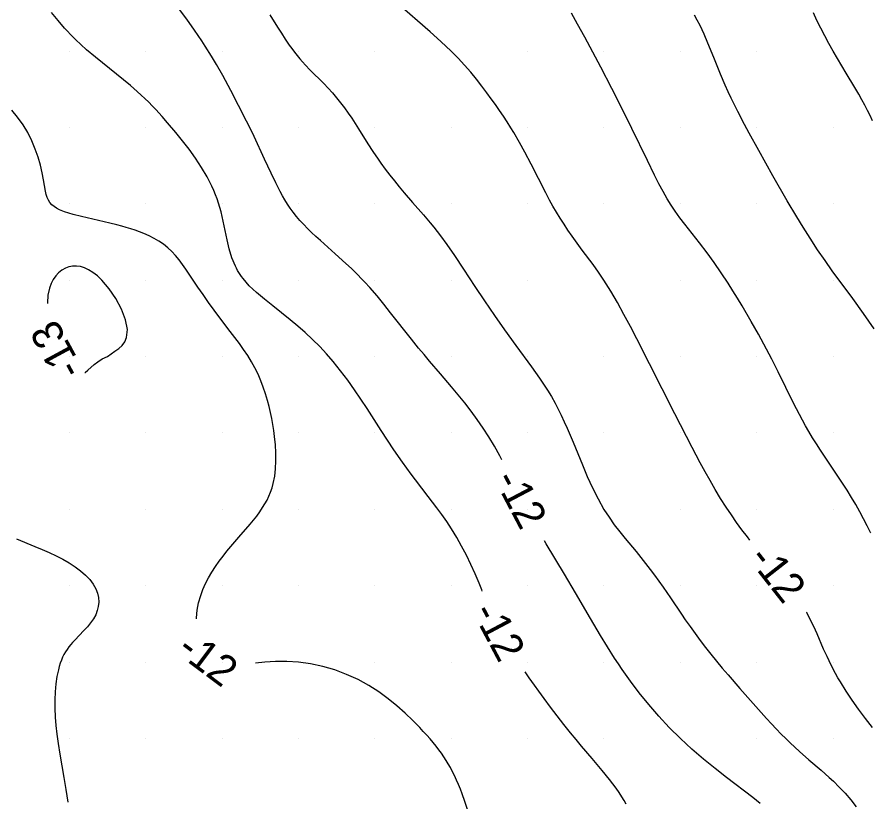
# Model space of a CAD drawing. Extents: x 2602990 to 2605851, y 618069 to 619180.
# Drawn here: x 2604351.6 to 2604407.5, y 618390.8 to 618442.2 of the extents above; entities that cross this region are included whole.
import ezdxf

# ---------------------------------------------------------------- set-up
doc = ezdxf.new("R2010")
doc.units = 0
for name, color, linetype in [('Default', 7, 'Continuous'), ('DTM Contours Major', 7, 'Continuous'), ('DTM Contours Major Text', 7, 'Continuous'), ('DTM Contours Minor', 7, 'Continuous'), ('DTM Contours Minor Text', 7, 'Continuous'), ('Exist DTM Scan Elevation Point', 7, 'Continuous')]:
    doc.layers.add(name, color=color, linetype=linetype)

# ---------------------------------------------------------------- blocks, each defined once
blk = doc.blocks.new('POINT_DISPLAY')
at = {"layer": 'Default'}
blk.add_line((0, 0), (0, 0), dxfattribs=at)

msp = doc.modelspace()

# ---------------------------------------------------------------- linework, layer by layer
at = {"layer": 'DTM Contours Major'}
for points in [[(2604383.31, 618413.241), (2604383.175, 618413.5), (2604382.828, 618414.128), (2604382.459, 618414.75), (2604382.093, 618415.319), (2604381.708, 618415.879), (2604381.307, 618416.429), (2604380.891, 618416.97), (2604380.465, 618417.502), (2604380.031, 618418.025), (2604379.308, 618418.869), (2604378.582, 618419.708), (2604378.222, 618420.13), (2604377.866, 618420.557), (2604377.397, 618421.136), (2604376.035, 618422.876), (2604375.591, 618423.434), (2604375.15, 618423.97), (2604374.667, 618424.526), (2604374.344, 618424.879), (2604374.181, 618425.05), (2604373.826, 618425.412), (2604373.468, 618425.76), (2604373.11, 618426.097), (2604372.401, 618426.739), (2604371.439, 618427.595), (2604371.146, 618427.862), (2604370.865, 618428.125), (2604370.597, 618428.384), (2604370.344, 618428.642), (2604370.096, 618428.911), (2604369.865, 618429.182), (2604369.649, 618429.459), (2604369.465, 618429.717), (2604369.289, 618429.985), (2604369.118, 618430.265), (2604368.967, 618430.527), (2604368.816, 618430.8), (2604368.514, 618431.382), (2604368.206, 618432.011), (2604367.776, 618432.928), (2604367.093, 618434.402), (2604366.855, 618434.903), (2604366.602, 618435.423), (2604366.088, 618436.446), (2604365.575, 618437.425), (2604365.048, 618438.395), (2604364.639, 618439.115), (2604364.308, 618439.673), (2604363.906, 618440.318), (2604363.68, 618440.666), (2604363.206, 618441.369), (2604362.701, 618442.082), (2604362.154, 618442.822)], [(2604400.232, 618390.732), (2604399.743, 618391.125), (2604398.027, 618392.444), (2604397.283, 618393.027), (2604396.519, 618393.65), (2604395.752, 618394.308), (2604395, 618395), (2604394.276, 618395.723), (2604393.585, 618396.469), (2604392.931, 618397.229), (2604392.314, 618397.995), (2604391.737, 618398.759), (2604391.202, 618399.512), (2604390.946, 618399.889), (2604390.699, 618400.262), (2604390.23, 618400.999), (2604389.783, 618401.731), (2604389.122, 618402.851), (2604388.141, 618404.536), (2604387.41, 618405.766), (2604386.215, 618407.744), (2604386.103, 618407.933)]]:
    msp.add_lwpolyline(points, dxfattribs=at)
at = {"layer": 'DTM Contours Minor'}
for points in [[(2604399.554, 618407.993), (2604399.392, 618408.196), (2604399.035, 618408.666), (2604398.683, 618409.146), (2604398.34, 618409.636), (2604398.006, 618410.135), (2604397.638, 618410.712), (2604397.285, 618411.296), (2604396.946, 618411.881), (2604396.621, 618412.463), (2604396.309, 618413.038), (2604395.772, 618414.057), (2604394.645, 618416.256), (2604392.146, 618421.159), (2604391.732, 618421.961), (2604391.31, 618422.758), (2604390.881, 618423.538), (2604390.444, 618424.289), (2604390, 618425), (2604389.643, 618425.53), (2604389.285, 618426.033), (2604388.581, 618426.977), (2604388.243, 618427.429), (2604387.917, 618427.877), (2604387.645, 618428.268), (2604387.385, 618428.661), (2604387.135, 618429.054), (2604386.895, 618429.45), (2604386.664, 618429.848), (2604386.44, 618430.249), (2604386.189, 618430.716), (2604385.705, 618431.656), (2604385.234, 618432.59), (2604384.823, 618433.378), (2604384.468, 618434.028), (2604384.099, 618434.666), (2604383.907, 618434.982), (2604383.668, 618435.362), (2604383.421, 618435.741), (2604383.164, 618436.121), (2604382.898, 618436.502), (2604382.623, 618436.886), (2604382.336, 618437.274), (2604382.001, 618437.716), (2604381.649, 618438.163), (2604381.277, 618438.616), (2604380.88, 618439.073), (2604380.455, 618439.535), (2604380, 618440), (2604379.333, 618440.634), (2604378.625, 618441.269), (2604376.463, 618443.14)], [(2604382.038, 618404.637), (2604382, 618404.735), (2604381.823, 618405.173), (2604381.565, 618405.778), (2604381.289, 618406.386), (2604380.995, 618406.99), (2604380.686, 618407.584), (2604380.364, 618408.162), (2604380.03, 618408.716), (2604379.715, 618409.199), (2604379.393, 618409.662), (2604379.064, 618410.11), (2604378.501, 618410.843), (2604377.654, 618411.929), (2604377.377, 618412.295), (2604377.091, 618412.686), (2604376.809, 618413.084), (2604376.252, 618413.899), (2604375.427, 618415.152), (2604374.49, 618416.597), (2604374.088, 618417.209), (2604373.667, 618417.831), (2604373.226, 618418.454), (2604372.763, 618419.072), (2604372.276, 618419.676), (2604371.842, 618420.173), (2604371.392, 618420.655), (2604370.928, 618421.121), (2604370.45, 618421.57), (2604369.963, 618422.002), (2604369.467, 618422.417), (2604368.892, 618422.873), (2604368.322, 618423.315), (2604367.772, 618423.751), (2604367.255, 618424.189), (2604366.786, 618424.639), (2604366.377, 618425.11), (2604366.28, 618425.24), (2604366.188, 618425.373), (2604366.101, 618425.508), (2604366.019, 618425.646), (2604365.943, 618425.786), (2604365.871, 618425.929), (2604365.649, 618426.474), (2604365.475, 618427.048), (2604365.335, 618427.644), (2604365.083, 618428.867), (2604364.939, 618429.479), (2604364.861, 618429.762), (2604364.774, 618430.043), (2604364.679, 618430.322), (2604364.575, 618430.6), (2604364.462, 618430.875), (2604364.339, 618431.15), (2604364.02, 618431.774), (2604363.657, 618432.388), (2604363.261, 618432.989), (2604362.842, 618433.572), (2604362.412, 618434.134), (2604361.979, 618434.672), (2604361.44, 618435.314), (2604361.083, 618435.721), (2604360.671, 618436.169), (2604360.436, 618436.415), (2604360.198, 618436.656), (2604359.956, 618436.893), (2604359.709, 618437.127), (2604359.455, 618437.358), (2604359.015, 618437.741), (2604358.56, 618438.12), (2604357.631, 618438.866), (2604356.715, 618439.604), (2604356.134, 618440.095), (2604355.757, 618440.433), (2604355.425, 618440.747), (2604355.133, 618441.039), (2604354.843, 618441.344), (2604354.698, 618441.503), (2604354.267, 618441.997), (2604353.835, 618442.522)], [(2604368.132, 618442.385), (2604368.633, 618441.566), (2604368.884, 618441.166), (2604369.138, 618440.776), (2604369.398, 618440.398), (2604369.567, 618440.166), (2604369.739, 618439.941), (2604369.915, 618439.72), (2604370.095, 618439.504), (2604370.278, 618439.293), (2604370.466, 618439.086), (2604370.758, 618438.779), (2604371.655, 618437.877), (2604371.948, 618437.573), (2604372.232, 618437.262), (2604372.504, 618436.943), (2604372.765, 618436.615), (2604373.014, 618436.281), (2604373.254, 618435.943), (2604373.486, 618435.602), (2604373.937, 618434.904), (2604374.546, 618433.938), (2604374.874, 618433.435), (2604375.218, 618432.926), (2604375.398, 618432.67), (2604375.682, 618432.28), (2604375.979, 618431.889), (2604376.285, 618431.499), (2604376.598, 618431.113), (2604376.916, 618430.732), (2604377.476, 618430.084), (2604378.181, 618429.284), (2604378.628, 618428.759), (2604378.858, 618428.477), (2604379.08, 618428.194), (2604379.295, 618427.911), (2604379.709, 618427.341), (2604380.207, 618426.62), (2604380.797, 618425.729), (2604381.546, 618424.584), (2604382.173, 618423.645), (2604382.83, 618422.684), (2604383.491, 618421.745), (2604384.235, 618420.722), (2604385.265, 618419.33), (2604385.528, 618418.966), (2604385.791, 618418.592), (2604386.052, 618418.205), (2604386.309, 618417.803), (2604386.562, 618417.384), (2604386.808, 618416.945), (2604387.011, 618416.558), (2604387.208, 618416.156), (2604387.403, 618415.738), (2604387.595, 618415.305), (2604387.98, 618414.396), (2604388.59, 618412.911), (2604388.912, 618412.154), (2604389.252, 618411.406), (2604389.614, 618410.684), (2604390, 618410), (2604390.333, 618409.483), (2604390.679, 618408.996), (2604391.035, 618408.533), (2604391.394, 618408.089), (2604392.104, 618407.233), (2604392.418, 618406.846), (2604392.723, 618406.46), (2604393.019, 618406.073), (2604393.308, 618405.686), (2604393.591, 618405.297), (2604393.868, 618404.906), (2604394.347, 618404.205), (2604395.069, 618403.137), (2604395.317, 618402.777), (2604395.636, 618402.325), (2604395.964, 618401.872), (2604396.302, 618401.418), (2604396.65, 618400.964), (2604397.006, 618400.511), (2604397.37, 618400.061), (2604397.748, 618399.608), (2604398.131, 618399.159), (2604398.903, 618398.275), (2604400.639, 618396.316), (2604400.959, 618395.965), (2604401.277, 618395.624), (2604401.597, 618395.292), (2604401.896, 618394.995), (2604402.196, 618394.706), (2604402.499, 618394.424), (2604402.804, 618394.147), (2604403.422, 618393.608), (2604404.219, 618392.927), (2604404.486, 618392.693), (2604404.753, 618392.452), (2604405.019, 618392.201), (2604405.402, 618391.818), (2604405.78, 618391.411), (2604406.153, 618390.983), (2604406.517, 618390.533)], [(2604407.463, 618408.453), (2604407.453, 618408.475), (2604407.23, 618408.929), (2604406.996, 618409.385), (2604406.749, 618409.844), (2604406.481, 618410.314), (2604406.201, 618410.782), (2604405.912, 618411.248), (2604405.616, 618411.711), (2604405.012, 618412.625), (2604404.181, 618413.87), (2604403.914, 618414.281), (2604403.656, 618414.692), (2604403.407, 618415.102), (2604403.194, 618415.472), (2604402.99, 618415.843), (2604402.792, 618416.214), (2604402.412, 618416.961), (2604401.412, 618418.999), (2604400.991, 618419.831), (2604400.647, 618420.483), (2604400.106, 618421.467), (2604399.633, 618422.302), (2604399.041, 618423.315), (2604398.739, 618423.818), (2604398.434, 618424.314), (2604398.126, 618424.799), (2604397.669, 618425.495), (2604397.211, 618426.157), (2604396.754, 618426.785), (2604396.246, 618427.45), (2604395.288, 618428.667), (2604394.964, 618429.095), (2604394.659, 618429.519), (2604394.395, 618429.915), (2604394.14, 618430.328), (2604393.869, 618430.805), (2604393.596, 618431.317), (2604393.316, 618431.869), (2604392.846, 618432.83), (2604391.836, 618434.928), (2604391.303, 618436.009), (2604390.519, 618437.555), (2604389.793, 618438.951), (2604388.743, 618440.917), (2604388.277, 618441.762), (2604387.866, 618442.476)], [(2604407.688, 618421.813), (2604407.337, 618422.327), (2604406.989, 618422.821), (2604406.287, 618423.795), (2604404.945, 618425.623), (2604404.473, 618426.287), (2604403.985, 618426.998), (2604403.488, 618427.753), (2604403.035, 618428.474), (2604402.626, 618429.148), (2604402.002, 618430.209), (2604401.065, 618431.841), (2604400.141, 618433.484), (2604399.509, 618434.63), (2604399.206, 618435.193), (2604398.758, 618436.057), (2604398.543, 618436.486), (2604398.335, 618436.913), (2604398.135, 618437.339), (2604397.944, 618437.762), (2604397.629, 618438.499), (2604397.19, 618439.582), (2604396.808, 618440.529), (2604396.558, 618441.109), (2604396.426, 618441.395), (2604396.288, 618441.677), (2604396.108, 618442.019), (2604395.917, 618442.358)], [(2604407.584, 618435.432), (2604407.42, 618435.775), (2604407.248, 618436.12), (2604407.069, 618436.468), (2604406.882, 618436.818), (2604406.685, 618437.172), (2604406.421, 618437.629), (2604405.861, 618438.561), (2604405.284, 618439.515), (2604405, 618440), (2604404.72, 618440.494), (2604404.45, 618440.991), (2604404.19, 618441.493), (2604403.942, 618441.997), (2604403.707, 618442.502)], [(2604363.32, 618402.841), (2604363.321, 618402.905), (2604363.374, 618403.392), (2604363.468, 618403.883), (2604363.605, 618404.37), (2604363.752, 618404.764), (2604363.925, 618405.148), (2604364.123, 618405.524), (2604364.341, 618405.891), (2604364.575, 618406.25), (2604364.822, 618406.601), (2604365.07, 618406.931), (2604365.324, 618407.255), (2604365.583, 618407.572), (2604366.107, 618408.187), (2604366.833, 618409.025), (2604367.056, 618409.293), (2604367.27, 618409.562), (2604367.472, 618409.835), (2604367.66, 618410.113), (2604367.81, 618410.359), (2604367.947, 618410.611), (2604368.071, 618410.869), (2604368.181, 618411.136), (2604368.276, 618411.41), (2604368.356, 618411.694), (2604368.45, 618412.169), (2604368.507, 618412.664), (2604368.531, 618413.177), (2604368.525, 618413.701), (2604368.493, 618414.233), (2604368.439, 618414.768), (2604368.388, 618415.164), (2604368.327, 618415.56), (2604368.256, 618415.953), (2604368.174, 618416.344), (2604368.083, 618416.733), (2604367.98, 618417.118), (2604367.849, 618417.558), (2604367.702, 618417.992), (2604367.537, 618418.421), (2604367.355, 618418.842), (2604367.152, 618419.257), (2604366.928, 618419.664), (2604366.681, 618420.065), (2604366.415, 618420.461), (2604366.134, 618420.853), (2604365.542, 618421.638), (2604364.862, 618422.537), (2604364.49, 618423.044), (2604364.124, 618423.552), (2604363.767, 618424.056), (2604363.424, 618424.552), (2604362.639, 618425.715), (2604362.415, 618426.034), (2604362.188, 618426.337), (2604361.954, 618426.622), (2604361.708, 618426.885), (2604361.442, 618427.131), (2604361.16, 618427.354), (2604360.863, 618427.557), (2604360.551, 618427.741), (2604360.225, 618427.909), (2604359.885, 618428.06), (2604359.607, 618428.171), (2604359.322, 618428.274), (2604359.031, 618428.369), (2604358.733, 618428.46), (2604358.431, 618428.545), (2604358.124, 618428.626), (2604357.649, 618428.743), (2604355.811, 618429.164), (2604355.25, 618429.304), (2604354.962, 618429.385), (2604354.698, 618429.471), (2604354.575, 618429.516), (2604354.362, 618429.608), (2604354.171, 618429.709), (2604354.002, 618429.822), (2604353.857, 618429.948), (2604353.734, 618430.09), (2604353.634, 618430.249), (2604353.558, 618430.422), (2604353.499, 618430.614), (2604353.45, 618430.825), (2604353.318, 618431.579), (2604353.226, 618432.036), (2604353.107, 618432.532), (2604352.956, 618433.054), (2604352.772, 618433.591), (2604352.55, 618434.131), (2604352.287, 618434.662), (2604351.974, 618435.185), (2604351.622, 618435.68), (2604351.239, 618436.139)], [(2604358.75, 618421.25), (2604358.806, 618421.775), (2604358.681, 618422.408), (2604358.412, 618423.099), (2604358.04, 618423.796), (2604357.604, 618424.446), (2604357.143, 618425), (2604356.844, 618425.288), (2604356.553, 618425.517), (2604356.269, 618425.691), (2604355.994, 618425.814), (2604355.728, 618425.889), (2604355.472, 618425.922), (2604355.343, 618425.924), (2604355.216, 618425.915), (2604355.093, 618425.897), (2604354.974, 618425.869), (2604354.857, 618425.831), (2604354.744, 618425.785), (2604354.513, 618425.656), (2604354.302, 618425.488), (2604354.112, 618425.285), (2604353.948, 618425.046), (2604353.81, 618424.776), (2604353.703, 618424.475), (2604353.607, 618424.02), (2604353.565, 618423.525), (2604353.566, 618423.484)], [(2604356.019, 618418.953), (2604356.045, 618418.97), (2604356.224, 618419.118), (2604356.627, 618419.478), (2604356.872, 618419.666), (2604357.16, 618419.844), (2604357.5, 618420), (2604357.734, 618420.178), (2604357.988, 618420.347), (2604358.241, 618420.524), (2604358.467, 618420.722), (2604358.645, 618420.959), (2604358.75, 618421.25)], [(2604351.544, 618408.068), (2604352.746, 618407.577), (2604353.217, 618407.381), (2604353.684, 618407.177), (2604354.14, 618406.963), (2604354.582, 618406.738), (2604355.001, 618406.497), (2604355.389, 618406.244), (2604355.745, 618405.976), (2604356.064, 618405.694), (2604356.34, 618405.402), (2604356.568, 618405.099), (2604356.743, 618404.788), (2604356.849, 618404.505), (2604356.91, 618404.219), (2604356.927, 618403.933), (2604356.902, 618403.651), (2604356.835, 618403.374), (2604356.73, 618403.105), (2604356.579, 618402.832), (2604356.394, 618402.57), (2604356.184, 618402.316), (2604355.958, 618402.069), (2604355.355, 618401.439), (2604355.222, 618401.292), (2604355.094, 618401.143), (2604354.973, 618400.991), (2604354.86, 618400.834), (2604354.754, 618400.673), (2604354.654, 618400.497), (2604354.564, 618400.315), (2604354.483, 618400.124), (2604354.409, 618399.924), (2604354.344, 618399.716), (2604354.287, 618399.497), (2604354.195, 618399.051), (2604354.127, 618398.572), (2604354.083, 618398.063), (2604354.063, 618397.529), (2604354.064, 618396.974), (2604354.087, 618396.402), (2604354.129, 618395.844), (2604354.19, 618395.271), (2604354.269, 618394.68), (2604354.382, 618393.962), (2604354.646, 618392.445), (2604354.778, 618391.651), (2604354.899, 618390.835)], [(2604407.575, 618395.725), (2604407.116, 618396.313), (2604406.672, 618396.909), (2604406.247, 618397.508), (2604405.847, 618398.106), (2604405.478, 618398.701), (2604405.316, 618398.979), (2604405.161, 618399.256), (2604405.013, 618399.532), (2604404.735, 618400.083), (2604404.604, 618400.357), (2604404.378, 618400.855), (2604403.948, 618401.841), (2604403.733, 618402.322), (2604403.509, 618402.792), (2604403.27, 618403.248), (2604403.252, 618403.28)], [(2604381.082, 618390.274), (2604380.891, 618390.878), (2604380.717, 618391.381), (2604380.603, 618391.682), (2604380.483, 618391.981), (2604380.355, 618392.277), (2604380.218, 618392.571), (2604380.072, 618392.862), (2604379.946, 618393.096), (2604379.813, 618393.329), (2604379.671, 618393.562), (2604379.521, 618393.795), (2604379.361, 618394.027), (2604379.191, 618394.261), (2604379.011, 618394.497), (2604378.819, 618394.734), (2604378.617, 618394.974), (2604378.402, 618395.218), (2604378.176, 618395.466), (2604377.939, 618395.719), (2604377.482, 618396.187), (2604376.986, 618396.663), (2604376.452, 618397.139), (2604375.879, 618397.604), (2604375.267, 618398.049), (2604374.616, 618398.465), (2604373.902, 618398.854), (2604373.155, 618399.196), (2604372.383, 618399.486), (2604371.594, 618399.72), (2604370.797, 618399.893), (2604370, 618400), (2604369.247, 618400.04), (2604368.511, 618400.032), (2604367.801, 618399.992), (2604367.184, 618399.939)], [(2604391.463, 618390.691), (2604391.323, 618390.941), (2604391.172, 618391.189), (2604390.987, 618391.472), (2604390.79, 618391.754), (2604390.581, 618392.037), (2604390.361, 618392.321), (2604389.891, 618392.899), (2604389.227, 618393.684), (2604388.528, 618394.504), (2604388.171, 618394.928), (2604387.815, 618395.361), (2604387.372, 618395.918), (2604386.935, 618396.483), (2604386.509, 618397.048), (2604386.097, 618397.607), (2604385.112, 618398.974), (2604384.841, 618399.359)]]:
    msp.add_lwpolyline(points, dxfattribs=at)

# ---------------------------------------------------------------- block references
at = {"layer": 'Exist DTM Scan Elevation Point', "xscale": 1.3123333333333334, "yscale": 1.3123333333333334}
for p in [(2604355, 618440), (2604360, 618440), (2604365, 618440), (2604370, 618440), (2604375, 618440), (2604380, 618440), (2604385, 618440), (2604390, 618440), (2604395, 618440), (2604400, 618440), (2604405, 618440), (2604355, 618435), (2604360, 618435), (2604365, 618435), (2604370, 618435), (2604375, 618435), (2604380, 618435), (2604385, 618435), (2604390, 618435), (2604395, 618435), (2604400, 618435), (2604405, 618435), (2604355, 618430), (2604360, 618430), (2604365, 618430), (2604370, 618430), (2604375, 618430), (2604380, 618430), (2604385, 618430), (2604390, 618430), (2604395, 618430), (2604400, 618430), (2604405, 618430), (2604355, 618425), (2604360, 618425), (2604365, 618425), (2604370, 618425), (2604375, 618425), (2604380, 618425), (2604385, 618425), (2604390, 618425), (2604395, 618425), (2604400, 618425), (2604405, 618425), (2604355, 618420), (2604360, 618420), (2604365, 618420), (2604370, 618420), (2604375, 618420), (2604380, 618420), (2604385, 618420), (2604390, 618420), (2604395, 618420), (2604400, 618420), (2604405, 618420), (2604355, 618415), (2604360, 618415), (2604365, 618415), (2604370, 618415), (2604375, 618415), (2604380, 618415), (2604385, 618415), (2604390, 618415), (2604395, 618415), (2604400, 618415), (2604405, 618415), (2604355, 618410), (2604360, 618410), (2604365, 618410), (2604370, 618410), (2604375, 618410), (2604380, 618410), (2604385, 618410), (2604390, 618410), (2604395, 618410), (2604400, 618410), (2604405, 618410), (2604355, 618405), (2604360, 618405), (2604365, 618405), (2604370, 618405), (2604375, 618405), (2604380, 618405), (2604385, 618405), (2604390, 618405), (2604395, 618405), (2604400, 618405), (2604405, 618405), (2604355, 618400), (2604360, 618400), (2604365, 618400), (2604370, 618400), (2604375, 618400), (2604380, 618400), (2604385, 618400), (2604390, 618400), (2604395, 618400), (2604400, 618400), (2604405, 618400), (2604355, 618395), (2604360, 618395), (2604365, 618395), (2604370, 618395), (2604375, 618395), (2604380, 618395), (2604385, 618395), (2604390, 618395), (2604395, 618395), (2604400, 618395), (2604405, 618395)]:
    msp.add_blockref('POINT_DISPLAY', p, dxfattribs=at)

# ---------------------------------------------------------------- texts
at = {"layer": 'DTM Contours Major Text'}
msp.add_text('-12', height=2, rotation=297.7549, dxfattribs=at).set_placement((2604382.78, 618411.966))
at = {"layer": 'DTM Contours Minor Text'}
for s, rotation, p in [('-13', 118.4416, (2604355.954, 618419.154)), ('-12', 308.1209, (2604399.396, 618406.751)), ('-12', 297.9695, (2604381.349, 618403.286)), ('-12', 323.0987, (2604361.944, 618400.601))]:
    msp.add_text(s, height=2, rotation=rotation, dxfattribs=at).set_placement(p)

doc.saveas('drawing.dxf')
